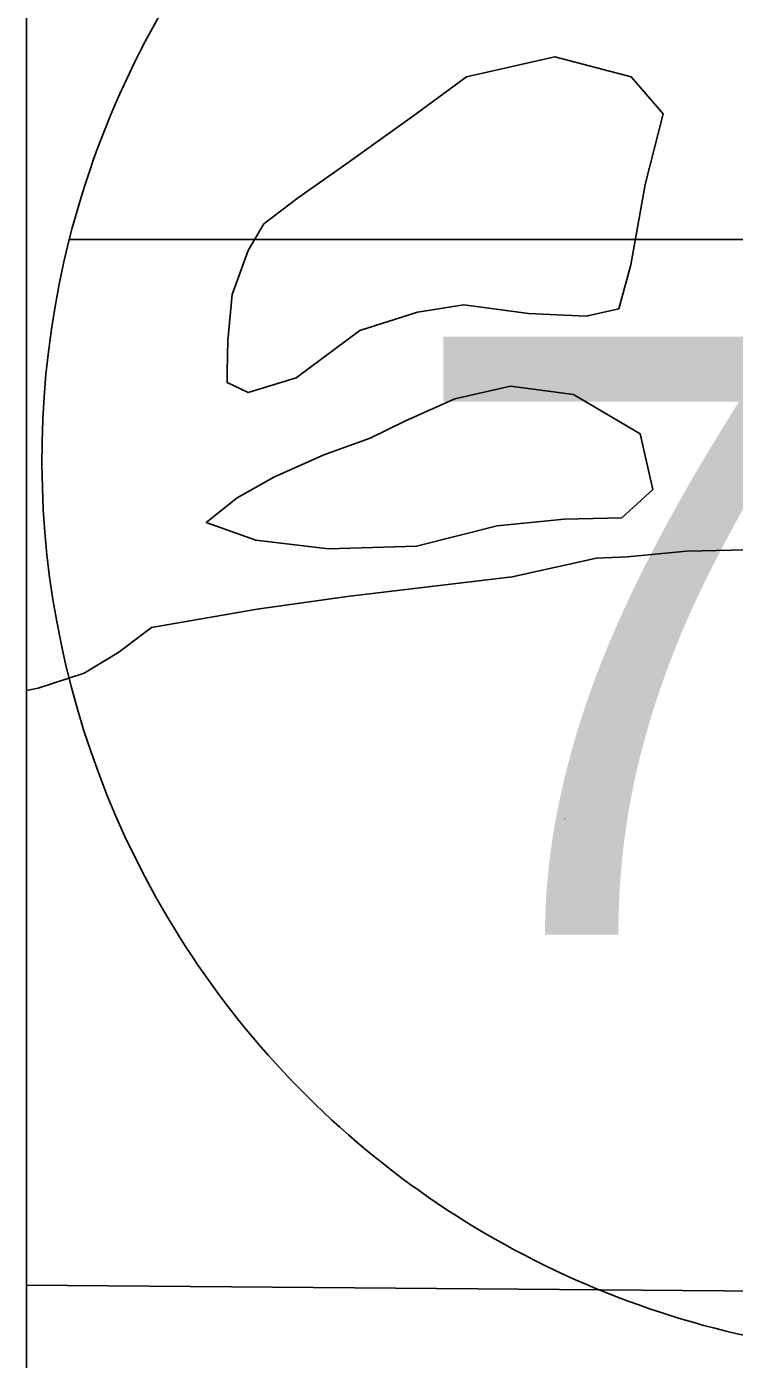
# Model space of a CAD drawing. Extents: x 0 to 40.2, y 0 to 22.
# Drawn here: x 2.1 to 2.2401, y 17.9009 to 18.1647 of the extents above; entities that cross this region are included whole.
import ezdxf

# ---------------------------------------------------------------- set-up
doc = ezdxf.new("R2010")
doc.units = 0
for name, color, linetype in [('GM_X_Adjacent_County', 7, 'Continuous'), ('GM_X_Corporation', 7, 'Continuous'), ('GM_X_Interchange_Ramps', 7, 'Continuous'), ('GM_X_Interstate_Location', 7, 'Continuous'), ('GM_X_Interstate_Shield', 7, 'Continuous'), ('GM_X_Minor_Lake_Text', 7, 'Continuous'), ('GM_X_Township_Road', 7, 'Continuous')]:
    doc.layers.add(name, color=color, linetype=linetype)

msp = doc.modelspace()

# ---------------------------------------------------------------- linework, layer by layer
at = {"layer": 'GM_X_Adjacent_County'}
msp.add_line((2.1, 20.9), (2.1, 14.1), dxfattribs=at)
at = {"layer": 'GM_X_Corporation'}
msp.add_lwpolyline([(2.1, 20.9), (2.1, 17.42646292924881)], dxfattribs=at)
msp.add_lwpolyline([(2.1, 20.9), (2.1, 17.42646292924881)], dxfattribs=at)
msp.add_lwpolyline([(2.1, 20.9), (2.1, 17.42646292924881)], dxfattribs=at)
at = {"layer": 'GM_X_Interchange_Ramps'}
msp.add_line((2.729877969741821, 17.910477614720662), (2.1, 17.915602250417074), dxfattribs=at)
msp.add_lwpolyline([(2.2423741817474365, 18.061129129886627), (2.230620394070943, 18.0608412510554), (2.2189404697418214, 18.059754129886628), (2.212788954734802, 18.059464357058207), (2.1960787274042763, 18.05580147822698), (2.163440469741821, 18.051884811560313), (2.1456014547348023, 18.049367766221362), (2.124720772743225, 18.045737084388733), (2.118235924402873, 18.04085450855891), (2.111377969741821, 18.0367314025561), (2.1022548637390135, 18.033767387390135), (2.1, 18.033321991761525)], dxfattribs=at)
at = {"layer": 'GM_X_Interstate_Shield'}
for p, q in [((2.1084413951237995, 18.12255628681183), (2.3816946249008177, 18.122556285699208)), ((2.3816946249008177, 18.122556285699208), (2.1084413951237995, 18.12255628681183)), ((2.3816946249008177, 18.122556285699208), (2.1084413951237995, 18.12255628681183))]:
    msp.add_line(p, q, dxfattribs=at)
for start, end in [(141.66895833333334, 165.8066458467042), (165.8066458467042, 258.4630388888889)]:
    msp.add_arc((2.2805797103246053, 18.079019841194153), 0.17755850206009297, start, end, dxfattribs=at)
at = {"layer": 'GM_X_Minor_Lake_Text'}
for p, q in [((2.1763590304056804, 18.146907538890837), (2.163357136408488, 18.137577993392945)), ((2.1748287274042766, 18.086572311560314), (2.167965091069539, 18.08324087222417))]:
    msp.add_line(p, q, dxfattribs=at)
for points in [[(2.163357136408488, 18.137577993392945), (2.15379653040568, 18.13086208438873), (2.1469101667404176, 18.125632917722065), (2.1438116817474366, 18.12035829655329), (2.1406677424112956, 18.111667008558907), (2.1397927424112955, 18.102566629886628), (2.1397150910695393, 18.096494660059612), (2.1396866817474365, 18.0942162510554), (2.143830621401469, 18.092267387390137), (2.153341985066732, 18.09518784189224), (2.1659650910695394, 18.104521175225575), (2.177379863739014, 18.10817837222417), (2.1864916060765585, 18.109583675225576), (2.1993533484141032, 18.10790753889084), (2.2107150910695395, 18.107386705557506), (2.217175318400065, 18.108826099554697), (2.2195597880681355, 18.117526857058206), (2.2224158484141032, 18.133435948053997), (2.2260048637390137, 18.147435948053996), (2.219658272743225, 18.15472572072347), (2.204552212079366, 18.158706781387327), (2.1870711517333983, 18.154746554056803), (2.1763590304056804, 18.146907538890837)], [(2.167965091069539, 18.08324087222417), (2.1588287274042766, 18.079935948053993), (2.148919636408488, 18.075504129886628), (2.1416677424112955, 18.071417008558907), (2.135544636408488, 18.066559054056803), (2.145351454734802, 18.063021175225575), (2.1597264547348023, 18.061326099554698), (2.177165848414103, 18.061871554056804), (2.193131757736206, 18.065850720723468), (2.2064101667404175, 18.067204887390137), (2.2177813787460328, 18.067445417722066), (2.2239158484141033, 18.07306284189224), (2.2214063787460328, 18.08410072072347), (2.208243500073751, 18.09185450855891), (2.1957605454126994, 18.093526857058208), (2.184737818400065, 18.091006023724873), (2.1748287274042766, 18.086572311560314)]]:
    msp.add_lwpolyline(points, dxfattribs=at)
at = {"layer": 'GM_X_Township_Road'}
msp.add_lwpolyline([(2.1, 20.9), (8.899999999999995, 20.9), (8.899999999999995, 14.099999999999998), (2.1, 14.099999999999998)], close=True, dxfattribs=at)

# ---------------------------------------------------------------- texts
at = {"layer": 'GM_X_Interstate_Location'}
msp.add_text('75', height=0.0001893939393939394, rotation=1e-05, dxfattribs=at).set_placement((2.2063514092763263, 18.00779762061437))
at = {"layer": 'GM_X_Interstate_Shield'}
msp.add_text('75', height=0.11837121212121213, dxfattribs=at).set_placement((2.1743730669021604, 17.984952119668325))

doc.saveas('drawing.dxf')
